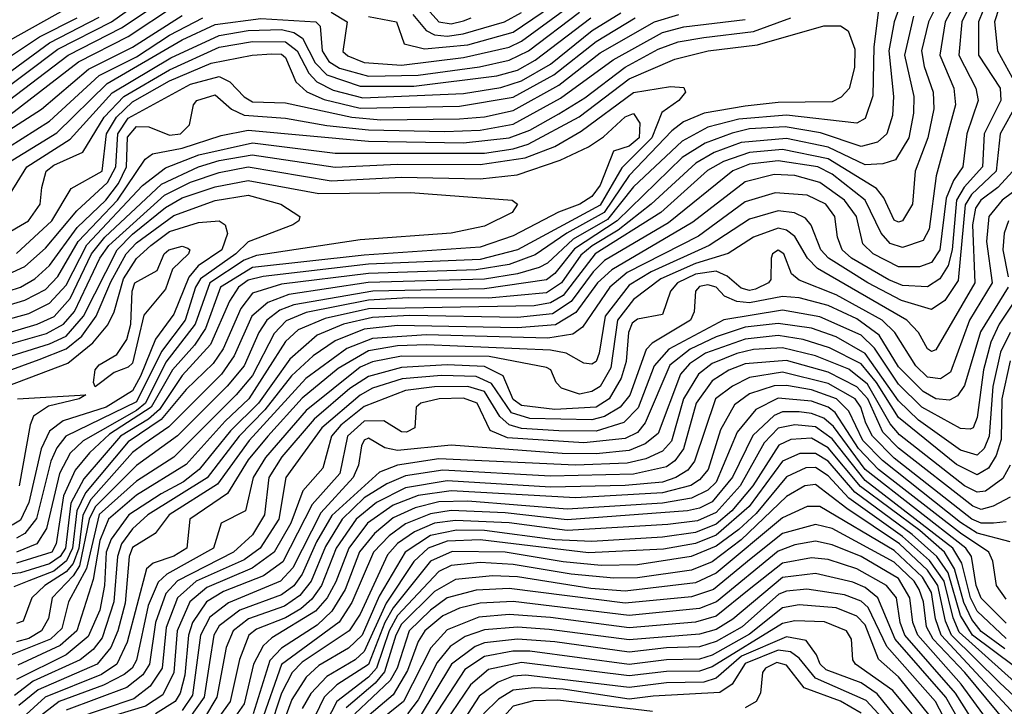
# Model space of a CAD drawing. Extents: x 501367 to 657802, y 482273 to 547541.
# Tile 512 of 656: x 574423 to 576801, y 537323 to 538980. Entities that reach past the tile are written whole.
import ezdxf

# ---------------------------------------------------------------- set-up
doc = ezdxf.new("R2010")
doc.units = 0

msp = doc.modelspace()

# ---------------------------------------------------------------- linework, layer by layer
at = {"layer": '0CON20XD'}
for points in [[(574398.8, 538931.2), (574775, 539141.3), (574853.8, 539166.2), (574915, 539175.5), (575135, 539179.2), (575326.8, 539166.8)], [(576770.7, 539185), (576657.8, 538975), (576644.7, 538895), (576678.8, 538815), (576682.9, 538775), (576636.5, 538603.5), (576619.4, 538475), (576605, 538447.6), (576555, 538430.1), (576525, 538439.9), (576503.3, 538465), (576464.9, 538545), (576385, 538607.5), (576350.2, 538625), (576255, 538639.7), (576185, 538631.4), (576145, 538615.1)], [(576779.9, 539145), (576698.4, 538975), (576691.3, 538895), (576732.4, 538815), (576737.6, 538785), (576710.3, 538705), (576700.4, 538625), (576677.9, 538592.1), (576660.5, 538549.5), (576645.3, 538425), (576625, 538394.3), (576596, 538384), (576545, 538383.4), (576484, 538415), (576459.3, 538439.3), (576443.4, 538505), (576414.9, 538545), (576355, 538587.2), (576295, 538604.5), (576245, 538606.7), (576175, 538589.2), (576048.6, 538491.4), (575853.3, 538376.7), (575818, 538345), (575766.2, 538273.8), (575716.6, 538243.4), (575625, 538236.4), (575335, 538242.4), (575255, 538233.6), (575184.5, 538205.5), (575131.3, 538168.7), (575079.3, 538120.7), (575015, 538038.5), (574952.8, 537975), (574875.5, 537874.5), (574732.2, 537785), (574695, 537751.8), (574668.6, 537715), (574658.9, 537685), (574650.1, 537575), (574621.9, 537488.1), (574599.9, 537460.1), (574568.8, 537435), (574455, 537383.7), (574410.7, 537349.3)], [(576790.8, 539105), (576738.7, 538975), (576738.8, 538895), (576790.4, 538815), (576792.4, 538785), (576752, 538705), (576747.7, 538625), (576704, 538576), (576685.1, 538545), (576674.6, 538425), (576665, 538387), (576644.8, 538355.2), (576615, 538335.7), (576555, 538339.1), (576522, 538352), (576432.1, 538405), (576409.5, 538425), (576398.1, 538455), (576391.5, 538505), (576369.4, 538535), (576325, 538556.7), (576247.3, 538562.7), (576175, 538540.6), (576061.9, 538458.1), (575890.2, 538369.8), (575848.2, 538335), (575781.9, 538238.1), (575758.6, 538221.4), (575698, 538212), (575405, 538219.7), (575275, 538211), (575213, 538187), (575114.2, 538114.2), (574977.1, 537965), (574900.8, 537859.2), (574783.8, 537785), (574749.9, 537740.1), (574695, 537706.4), (574687.5, 537685), (574677.6, 537572.4), (574660, 537505), (574642.8, 537465), (574609.6, 537425), (574467.1, 537362.9), (574420.8, 537325)], [(574355, 538789.1), (574515, 538908.8), (574644.6, 538975.4), (574785, 539074.9)], [(575265, 538988.1), (575333.1, 538975), (575351.7, 538921.7), (575400.3, 538910.3), (575505, 538919.6), (575615, 538950.5), (575802.3, 539077.7)], [(576809, 539075), (576777.4, 538975), (576784.7, 538905), (576828.4, 538825)], [(574378.2, 538771.8), (574539.6, 538895), (574669, 538961), (574815, 539059)], [(576503.5, 539056.5), (576485.6, 538915), (576483.5, 538796.5), (576465, 538741.8), (576445, 538730.8), (576275, 538750.2), (576160, 538740), (576085, 538720.5), (576022.7, 538687.3), (575905, 538577.1), (575842.2, 538497.8), (575759.8, 538450.2), (575697.2, 538392.8), (575677.5, 538382.5), (575625, 538366.6), (575545, 538354.2), (575264.3, 538345.7), (575072.8, 538317.2), (575022.4, 538297.6), (574983.3, 538265), (574941.2, 538168.8), (574910.4, 538125), (574782.7, 537997.3), (574723.1, 537956.9), (574695, 537935.8), (574595, 537822.4), (574575.5, 537784.5), (574565.3, 537705), (574551.9, 537668.1), (574535, 537647.3), (574483.8, 537615), (574451.9, 537585), (574431.1, 537528.9), (574415, 537523.1)], [(576643.1, 539026.9), (576617.3, 538975), (576601.1, 538905), (576607.2, 538867.2), (576628.6, 538805), (576630.3, 538765), (576616, 538695), (576585.4, 538615), (576579.4, 538535), (576555.1, 538494.9), (576545, 538491.6), (576535, 538496.5), (576510.1, 538550.1), (576492.5, 538572.5), (576375, 538644.2), (576265, 538666.9), (576185, 538660.1), (576122.2, 538637.8), (576083.7, 538616.3), (575971.3, 538515), (575812.7, 538415), (575735, 538314.6), (575705, 538296.5), (575665, 538289.7), (575265, 538282.2), (575160.7, 538259.3), (575095, 538231.9), (575065, 538203.6), (574976.6, 538065), (574918.8, 538011.2), (574825, 537906.4), (574705, 537832.6), (574637.1, 537775), (574616.6, 537723.4), (574600.5, 537629.5), (574561, 537505), (574520.3, 537469.7), (574418, 537422)], [(574399.3, 538750.7), (574565, 538878.4), (574685, 538939.8), (574796.4, 539013.6)], [(576549.1, 539015), (576534.7, 538975), (576521.5, 538905), (576533.4, 538795), (576531, 538749), (576516.8, 538705), (576494.2, 538685), (576455, 538673.9), (576357.2, 538707.2), (576271.7, 538721.7), (576185, 538716.5), (576143.3, 538706.7), (576078, 538682), (576022.5, 538647.5), (575865.6, 538494.4), (575763, 538427), (575715, 538368), (575695, 538352), (575545, 538330.6), (575275.4, 538325.4), (575085, 538292.2), (575050.8, 538279.2), (575019.7, 538255), (575000.3, 538225), (574965.3, 538145), (574924.2, 538095.8), (574804, 537976), (574705, 537904.3), (574605.4, 537804.6), (574590.9, 537775), (574567.6, 537662.4), (574552.1, 537637.9), (574501.5, 537585), (574492.1, 537535), (574475.6, 537505), (574445, 537486.6), (574415, 537478.9)], [(575175, 538998.7), (575213.4, 538975), (575203.6, 538903.6), (575215, 538893), (575255, 538876.9), (575345, 538870.7), (575495, 538889.2), (575605, 538914.3), (575635, 538928.3), (575748.5, 539011.5)], [(575392.6, 539022.6), (575435.3, 538975), (575465, 538970.2), (575495, 538977.5), (575512.8, 538985)], [(574265, 538306.2), (574435, 538384.4), (574485, 538428.5), (574561.1, 538518.9), (574635, 538587.6), (574654.9, 538625), (574659.9, 538705), (574685, 538742.5), (574835.6, 538825), (574905, 538842.9), (574930.5, 538830.5), (574965, 538794), (574985, 538782), (575065, 538779.2), (575225, 538744.7), (575295, 538738.9), (575485, 538741), (575545, 538746), (575615, 538761.1), (575725, 538822.1), (575825, 538900.2), (575955.9, 538975), (576015, 538992.7)], [(574316.8, 538663.2), (574475.9, 538764.1), (574589.1, 538860.9), (574695, 538914), (574815, 538990.2)], [(574317.4, 538837.4), (574471, 538939), (574561.3, 538985)], [(574328.9, 538631.1), (574495, 538735.1), (574615, 538845.4), (574705, 538890.7), (574785, 538942.9), (574865, 538985.1)], [(574335, 538306.1), (574425, 538334.4), (574459.4, 538355), (574495, 538387), (574561.4, 538478.6), (574630.5, 538545), (574661.3, 538585), (574680.9, 538625), (574683.5, 538696.5), (574705, 538722.7), (574735, 538721.8), (574785, 538701.2), (574811.1, 538705), (574833.3, 538726.7), (574842.4, 538775), (574850.7, 538785), (574895, 538798.5), (574934.1, 538764.1), (574965, 538749.9), (575065, 538742.5), (575165, 538724.6), (575265, 538714.1), (575449.6, 538710.4), (575535, 538713.7), (575615, 538728.3), (575729.2, 538790.8), (575856.5, 538883.5), (575975, 538949.3), (576027.2, 538962.8), (576175, 538980.4)], [(574344.2, 538275.8), (574435, 538303.1), (574485, 538328.9), (574515, 538360.4), (574564.4, 538445), (574659.4, 538545), (574726.1, 538643.9), (574743.4, 538656.6), (574815, 538669.8), (574909.1, 538700.9), (574975, 538713.6), (575265, 538686.7), (575495, 538682.8), (575605.2, 538694.8), (575655, 538713.3), (575725, 538752.8), (575788.1, 538791.9), (575885, 538866), (575965, 538909.5), (576013.5, 538926.5), (576075, 538936.9), (576195, 538951.5), (576285.4, 538984.6)], [(574381.8, 538458.2), (574444.5, 538495), (574472.2, 538535), (574476.2, 538575), (574486.7, 538615), (574505, 538629.1), (574575, 538660.4), (574626.5, 538745), (574674.3, 538795), (574785, 538859.5), (574905, 538913.6), (574985, 538927.6), (575065, 538926.7), (575092.9, 538905), (575120.8, 538850.8), (575140.2, 538830.2), (575180.3, 538810.3), (575251.7, 538791.7), (575495, 538802), (575585, 538816.6), (575635, 538832.8), (575705, 538873.3), (575805.5, 538954.5), (575875, 538997.1)], [(574385, 538628.8), (574512.9, 538707.1), (574633.8, 538826.2), (574815, 538931.4), (574895, 538968.5), (575005, 538982.8), (575138, 538975), (575148.5, 538965), (575153.5, 538905), (575169.6, 538879.6), (575195, 538863), (575265, 538843.8), (575385, 538846.5), (575533.4, 538866.6), (575605, 538882.8), (575651.4, 538905), (575775, 538998.2)], [(576581.5, 538988.5), (576559.7, 538895), (576582, 538795), (576581.6, 538755), (576570, 538695), (576537.6, 538642.4), (576507.6, 538632.4), (576465, 538629.9), (576375, 538672.6), (576275, 538693.2), (576165, 538683.8), (576100.4, 538659.6), (576055.8, 538634.2), (575947.6, 538535), (575867.9, 538472.1), (575805.2, 538434.8), (575778.1, 538411.9), (575731.5, 538345), (575695, 538320.8), (575555, 538308.4), (575361, 538309), (575265, 538303.4), (575115, 538273.6), (575066.2, 538253.8), (575037.5, 538222.5), (574985, 538121.5), (574945.9, 538075), (574795, 537924), (574705, 537866.2), (574615, 537785.9), (574584.6, 537655.4), (574541, 537575), (574525, 537510.7), (574497.6, 537485), (574388.7, 537441.3)], [(574391.4, 538848.6), (574495, 538924.5), (574615, 538986.7)], [(574399.7, 538560.3), (574439.9, 538625), (574545, 538691.7), (574646.5, 538803.5), (574788.2, 538888.2), (574905, 538942.2), (574975, 538954.2), (575055, 538956.8), (575085, 538949.6), (575105.8, 538935.8), (575136.4, 538876.4), (575165, 538847), (575245, 538819.7), (575375, 538819.7), (575574.9, 538845.1), (575625, 538858.6), (575667.7, 538882.3), (575801.9, 538985)], [(574415, 538416.2), (574500.5, 538495), (574547, 538573), (574622.4, 538615), (574632.8, 538705), (574657, 538745), (574695, 538782), (574785, 538832.4), (574885, 538875.1), (574984.2, 538895), (575032.1, 538897.9), (575055, 538897.1), (575065, 538888.9), (575089.9, 538829.9), (575116, 538806), (575157.8, 538787.8), (575245, 538767.1), (575485, 538771.3), (575615, 538793.2), (575713.2, 538846.8), (575815, 538927.6), (575909, 538985)], [(575372.6, 538992.6), (575404.2, 538954.2), (575425, 538943.7), (575455, 538940.7), (575493.9, 538946.1), (575593.5, 538975), (575635, 538997.3)], [(574345, 538243.8), (574445, 538271.2), (574495, 538295.7), (574535, 538339.5), (574585, 538436.9), (574719.6, 538580.4), (574775, 538623), (574855.8, 538654.2), (574985, 538683.3), (575185, 538658.1), (575545, 538658.3), (575615, 538668.2), (575650.5, 538679.5), (575774.3, 538745.7), (575895, 538837.5), (576005.4, 538885), (576085.6, 538905), (576205, 538919.4), (576365, 538965.8), (576405, 538965.8), (576423.5, 538953.5), (576439.5, 538909.5), (576438.8, 538865), (576425.8, 538814.2), (576406.7, 538793.3), (576385, 538782.1), (576255, 538780.3), (576175, 538771.6), (576075.7, 538754.3), (576026.1, 538733.9), (575997.8, 538712.2), (575895, 538603.9), (575834.5, 538515), (575744.6, 538465.4), (575667.4, 538412.6), (575605, 538389.5), (575525, 538376.7), (575265, 538367.9), (575055, 538341.9), (574985, 538319.9), (574956.9, 538283.1), (574913.9, 538186.1), (574889.8, 538150.2), (574825, 538088), (574764.9, 538015), (574685, 537961.4), (574581.7, 537838.3), (574560.7, 537795), (574550.6, 537705), (574535.8, 537674.2), (574505, 537649.4), (574445, 537625.7), (574408.4, 537611.6)], [(574318.2, 538201.8), (574464.7, 538245.3), (574506.4, 538263.6), (574545, 538307.7), (574596.2, 538415), (574628.4, 538455), (574765, 538583.3), (574855, 538625.1), (574905, 538640.8), (574984.3, 538654.3), (575185, 538624.2), (575335, 538631.5), (575535, 538630.4), (575643.3, 538646.7), (575715.6, 538674.4), (575779.1, 538710.9), (575905, 538804.9), (575995, 538819.2), (576026.9, 538816.9), (576030.8, 538805), (576014.4, 538785), (575974, 538756), (575949.7, 538695), (575877.4, 538622.6), (575825, 538532.9), (575625, 538424.4), (575535, 538401.6), (575265, 538390.2), (575010.5, 538360.5), (574975, 538351.9), (574951.4, 538335), (574929.2, 538300.8), (574883.5, 538196.5), (574815, 538121.2), (574760.2, 538039.8), (574734.2, 538015.8), (574666.4, 537975), (574577.6, 537872.4), (574546.7, 537813.3), (574533.1, 537705), (574520.6, 537685), (574495, 537666.6), (574425, 537645.2), (574263.6, 537625)], [(576831.6, 538778.4), (576790.4, 538705), (576781.5, 538615), (576721.9, 538558.1), (576706.5, 538533.5), (576689, 538351), (576657.1, 538302.9), (576625, 538280.6), (576552.2, 538302.2), (576470.8, 538345), (576375.9, 538405), (576358, 538425), (576334.7, 538484.7), (576321, 538501), (576294.3, 538514.3), (576255, 538519.1), (576185, 538498.8), (576088.3, 538435), (575948, 538372), (575895, 538339.5), (575837.1, 538265), (575822.6, 538175), (575815, 538155.4), (575805, 538148.9), (575785, 538150.9), (575742.5, 538175), (575705, 538182.5), (575405, 538195.4), (575335, 538192.8), (575265, 538181.3), (575191.8, 538138.2), (575105, 538066.5), (575021.8, 537975), (574975, 537917.7), (574925, 537836.8), (574833.5, 537775), (574826.2, 537705), (574795, 537685.7), (574745, 537668.6), (574729.5, 537655), (574682.3, 537477.7), (574657.4, 537425), (574620.2, 537399.8), (574484.1, 537345), (574429.7, 537295)], [(574335, 538179.8), (574487.3, 538222.7), (574528.6, 538245), (574555, 538276.1), (574616.8, 538405), (574638.2, 538435), (574772.9, 538557.1), (574835, 538588), (574905, 538611.1), (574975, 538625.1), (575175, 538591.6), (575345, 538599.8), (575535, 538596.1), (575624.5, 538605.5), (575728.5, 538641.5), (575796.5, 538673.5), (575832.4, 538697.6), (575885, 538746.2), (575905, 538754.2), (575920.8, 538730.8), (575918.9, 538695), (575895, 538675.1), (575857.1, 538662.9), (575825, 538580.5), (575805, 538553.8), (575776, 538535), (575723.9, 538516.1), (575615, 538458.9), (575535, 538431.2), (575255, 538412.3), (574985, 538382.4), (574907.5, 538335), (574871.5, 538235), (574845.3, 538194.7), (574792, 538135), (574740.7, 538045), (574640, 537980), (574591.3, 537935), (574557, 537893), (574528.9, 537831.1), (574511.2, 537715), (574500.5, 537695), (574415, 537668.8)], [(576145, 538615.1), (575989.9, 538490.1), (575835, 538399), (575807.9, 538372.1), (575755, 538299.9), (575709.8, 538270.2), (575625, 538261.5), (575365, 538266.2), (575275, 538261.3), (575204.5, 538245.5), (575140.9, 538219.1), (575075, 538161), (574999.6, 538055), (574931.7, 537988.3), (574856.1, 537895), (574818.6, 537865), (574764.2, 537835.8), (574686.7, 537785), (574643.9, 537726.1), (574632.1, 537695), (574627.5, 537615), (574616, 537555), (574588.3, 537491.7), (574535, 537447.6), (574415, 537387.8)], [(576821.1, 538615), (576784.8, 538575.2), (576744.3, 538545), (576731.3, 538525), (576723.8, 538485), (576729.5, 538345), (576635, 538183.5), (576625, 538179.7), (576615, 538186), (576593.9, 538225), (576565.4, 538255.4), (576349.9, 538379.9), (576325.8, 538405), (576295, 538456.8), (576275, 538472.4), (576255, 538477.1), (576194.7, 538455), (576134.2, 538415.8), (576055, 538391.8), (575971.4, 538355), (575905, 538305.3), (575866.4, 538255), (575850.4, 538139.6), (575824.5, 538095), (575805, 538082.8), (575775, 538076.3), (575731.2, 538091.2), (575718.2, 538105), (575705.9, 538135), (575695, 538140.6), (575557, 538167), (575345, 538168), (575275, 538154.3), (575245, 538141.3), (575115, 538036.7), (575016.3, 537923.7), (574986.6, 537875), (574968.4, 537795), (574909.6, 537765), (574891.1, 537705), (574778.2, 537641.8), (574757, 537623), (574733.3, 537566.7), (574705, 537434.7), (574694.4, 537415), (574675, 537399.8), (574625.6, 537374.4), (574517.9, 537335), (574465, 537293.6)], [(576876.8, 538605), (576795.9, 538545), (576763.3, 538505), (576757.8, 538445), (576771.2, 538345), (576716.5, 538255), (576670.5, 538129.5), (576646.4, 538113.6), (576615, 538117.8), (576587, 538145), (576536.1, 538225), (576505.9, 538255), (576395, 538315.9), (576305, 538351.7), (576287, 538367), (576268, 538415), (576255, 538424.2), (576240.8, 538415), (576237.5, 538405), (576236.6, 538353.4), (576231.4, 538345), (576199.8, 538330.2), (576185, 538326.9), (576165, 538332), (576131.6, 538361.6), (576105, 538373.1), (576055, 538365.7), (576011.3, 538345), (575994.2, 538325), (575975, 538268.5), (575915, 538257.2), (575902.2, 538247.8), (575893.2, 538225), (575887.3, 538155), (575875.2, 538114.8), (575846.2, 538065), (575815.2, 538044.8), (575715, 538039.7), (575635, 538049), (575615, 538063.6), (575590.7, 538120.7), (575545, 538142.9), (575455, 538147), (575345, 538141.2), (575265, 538119.3), (575220.2, 538089.8), (575134.1, 538015.9), (575056.2, 537925), (575024.5, 537875), (575014, 537785), (574985, 537736.9), (574939.6, 537695), (574804, 537626), (574775.4, 537595), (574751, 537525), (574736.3, 537425), (574720.6, 537399.4), (574681.6, 537368.4), (574535, 537313.7)], [(574335, 538147.7), (574495, 538197.6), (574535, 538216.5), (574577, 538265), (574658.3, 538425), (574695, 538462.7), (574775, 538527.1), (574815, 538550.5), (574895, 538576.7), (574975, 538592.2), (575145, 538560.7), (575367, 538563), (575612, 538545), (575625.4, 538535), (575612.5, 538515), (575545, 538482.3), (575465, 538465.1), (575245, 538448.7), (574995, 538411), (574965, 538400.1), (574881.9, 538345), (574846.7, 538245), (574776, 538154), (574726.6, 538055), (574705, 538036.7), (574575.8, 537964.2), (574545, 537933.7), (574518.9, 537885), (574487.5, 537752.5), (574464.5, 537715), (574415, 537695.1)], [(574335, 538111.4), (574469.6, 538160.4), (574535, 538185.7), (574573.3, 538216.7), (574607.9, 538265), (574642.6, 538347.4), (574679.8, 538415), (574705, 538441.6), (574795, 538507.4), (574895, 538544.1), (574975, 538556.9), (575053.9, 538535), (575099.4, 538505), (575097.1, 538495), (575082.2, 538485), (574975, 538444.1), (574944.9, 538415), (574859.8, 538355), (574847.7, 538335), (574822.7, 538255), (574765, 538179.5), (574705, 538057.7), (574534.1, 537975), (574512.8, 537947.2), (574498.1, 537915), (574463.5, 537776.5), (574435, 537739.9), (574415, 537728.5)], [(574345, 538077.7), (574539, 538151), (574599.6, 538200.4), (574635.9, 538244.1), (574651.2, 538275), (574673.7, 538355), (574705, 538403.8), (574739.4, 538435), (574785, 538468.9), (574855, 538490.5), (574905, 538494.7), (574919.1, 538485), (574924.4, 538464.4), (574911.1, 538425), (574854.2, 538385.8), (574831.4, 538358.6), (574795, 538269.2), (574750.6, 538209.4), (574715, 538119.6), (574695, 538084.6), (574631.4, 538045), (574527.7, 538012.3), (574495, 537987), (574475.1, 537944.9), (574444.6, 537815), (574425, 537772.1), (574405, 537759.9)], [(576810.6, 538495), (576800.8, 538465), (576797.2, 538425), (576809.9, 538359.9)], [(574605, 538093.8), (574600.8, 538105), (574605.4, 538135), (574615, 538146.9), (574657.6, 538172.4), (574681.4, 538208.6), (574691.2, 538245), (574694.2, 538325), (574701, 538345), (574755.2, 538374.8), (574772.1, 538415), (574782.9, 538425), (574815, 538433.9), (574829.2, 538429.2), (574833.9, 538425), (574830.5, 538415), (574791.6, 538378.4), (574775, 538329.6), (574722.9, 538267.1), (574695, 538151.1), (574685, 538141.4), (574651.1, 538128.9), (574605, 538093.8)], [(576810, 538335), (576742.9, 538227.1), (576705, 538097.5), (576687.4, 538072.6), (576668, 538062), (576635, 538065.1), (576605, 538082.6), (576545, 538142.4), (576498.6, 538218.6), (576445, 538258.3), (576375, 538290.7), (576305, 538309.1), (576265, 538312.4), (576185, 538297.2), (576155, 538300.2), (576125, 538312.7), (576104.7, 538335), (576085, 538340), (576065, 538336.4), (576054.7, 538325.3), (576052, 538275), (576042.6, 538255), (575950.7, 538199.3), (575935.9, 538184.1), (575896.3, 538073.7), (575873, 538045), (575835, 538022.4), (575805, 538014.2), (575655, 538018.1), (575611, 538031), (575562.2, 538102.2), (575525, 538119.4), (575441.3, 538121.3), (575346.6, 538113.4), (575275, 538090.7), (575245, 538074.3), (575152.7, 537995), (575065.4, 537875), (575048.6, 537775), (575003.9, 537705), (574965, 537676.7), (574849.3, 537625), (574803.8, 537585), (574776.6, 537513.4), (574766.7, 537415), (574738.1, 537371.9), (574698.5, 537341.5), (574555, 537292.5)], [(576841.6, 538325), (576788.5, 538245), (576768.4, 538201.6), (576750.9, 538135), (576735, 538020), (576725.3, 537995), (576718.4, 537991.6), (576695, 537993.3), (576601.8, 538045), (576545, 538100.3), (576487.3, 538187.3), (576455, 538218.5), (576355, 538263.2), (576265, 538278.9), (576123.8, 538256.2), (575990.7, 538185), (575954.8, 538145.2), (575916.5, 538043.5), (575881.6, 538008.4), (575815, 537987.2), (575725, 537988.1), (575635, 537993.7), (575605, 538002.5), (575582.1, 538022.2), (575545, 538083), (575505, 538094.7), (575425, 538094.1), (575354.6, 538085.4), (575255, 538046.7), (575198.6, 538001.4), (575176.2, 537975), (575155, 537897.6), (575106.5, 537843.5), (575077.5, 537765), (575037.7, 537695), (574983.9, 537656.1), (574875, 537610.2), (574833.4, 537575), (574803.4, 537505), (574794.9, 537405), (574768.9, 537351.1), (574726.4, 537323.6), (574615, 537289.8)], [(576815, 538225.5), (576791.9, 538178.1), (576772.8, 538095), (576764.5, 537975), (576752.1, 537945), (576735, 537929.2), (576695, 537941.1), (576593.8, 538013.8), (576545, 538060.2), (576465, 538174.9), (576395, 538214.7), (576335, 538235.9), (576255, 538247.2), (576175, 538238.3), (576104.9, 538214.9), (576042.1, 538185), (575993.3, 538146.7), (575933.1, 538006.9), (575915, 537983.6), (575885, 537969.5), (575785, 537958.8), (575601.3, 537971.3), (575558.8, 537988.8), (575528, 538055), (575495, 538066.4), (575436, 538065), (575391.8, 538055), (575380.5, 538045), (575377.1, 537995), (575356.7, 537985), (575345, 537985.4), (575302.4, 538012.4), (575255, 538011), (575214.5, 537975), (575195.8, 537885), (575129.5, 537810.5), (575058.2, 537671.8), (575011.7, 537638.3), (574915, 537599.8), (574874.4, 537575), (574839.9, 537525), (574830.4, 537495), (574822, 537398), (574810.3, 537355), (574798.4, 537335), (574751, 537305)], [(576815, 538156.8), (576794.8, 538065.2), (576792.9, 537967.1), (576781.2, 537928.8), (576762.4, 537897.6), (576735, 537882.1), (576685, 537906.3), (576545, 538020.1), (576491.7, 538105), (576455, 538149.3), (576378.5, 538188.5), (576315, 538208.7), (576255, 538217.7), (576175, 538209.4), (576079.3, 538175), (576040.4, 538149.6), (576018.5, 538125), (575965, 537981.2), (575933.8, 537956.2), (575895, 537940.2), (575815, 537932.3), (575733.2, 537933.2), (575465, 537953.1), (575335, 537940.3), (575305, 537947.1), (575265, 537970.2), (575255, 537965.6), (575248.3, 537951.7), (575241.3, 537905), (575228.2, 537875), (575149.9, 537790.1), (575082.5, 537657.6), (575052.7, 537625), (574926.8, 537573.2), (574882.1, 537537.9), (574859.5, 537495), (574839.8, 537350.3), (574815, 537313.1)], [(576814.7, 537905), (576796.9, 537873.1), (576755, 537842.2), (576735, 537839.7), (576705, 537854.9), (576548, 537978), (576524.9, 538004.9), (576470.7, 538100.7), (576425, 538136.8), (576345, 538169.3), (576265, 538188.4), (576195, 538184.2), (576155, 538174.2), (576095, 538150.8), (576062.3, 538125), (576026.1, 538065), (575996.7, 537963.3), (575975, 537938.5), (575935, 537920), (575890, 537910), (575765, 537905.3), (575435, 537920.5), (575334.9, 537905.1), (575291.6, 537888.4), (575176.4, 537783.6), (575139.8, 537720.2), (575105, 537641.6), (575085, 537614), (575055, 537591.9), (574954.9, 537555.1), (574905, 537517.3), (574891.9, 537495), (574881.2, 537428.8), (574868, 537345), (574832.9, 537295)], [(576815, 537828.1), (576774.1, 537805.9), (576745, 537798.2), (576725, 537806.2), (576545, 537946.3), (576507.3, 537985), (576471.4, 538065), (576445, 538094.1), (576375, 538129.6), (576275, 538157.7), (576175, 538149.9), (576135.6, 538134.4), (576095, 538108.3), (576056.7, 538055), (576025.6, 537944.4), (576005, 537915.4), (575985, 537900.8), (575905, 537883.4), (575705, 537878.8), (575445, 537893.1), (575355, 537879), (575309.9, 537860.1), (575255, 537826), (575202, 537775), (575161, 537709), (575126.6, 537625), (575099.7, 537590.3), (575062.3, 537565), (574975.6, 537534.4), (574938.2, 537505), (574921.5, 537465), (574899.2, 537345), (574869.2, 537295)], [(576805, 537768.5), (576774.8, 537765.2), (576745, 537765.2), (576722.4, 537775), (576535, 537921.8), (576482.1, 537975), (576466.6, 538006.6), (576453.9, 538045), (576440.4, 538065), (576375, 538102.5), (576265, 538129.2), (576185, 538116.7), (576144.1, 538095.9), (576102.9, 538065), (576052.4, 537915), (576036.7, 537893.3), (576007.8, 537875), (575975, 537864), (575885, 537856.2), (575705, 537852.3), (575455, 537867.2), (575355, 537850.3), (575284.6, 537815), (575235.6, 537775), (575187, 537705), (575152, 537615), (575128.2, 537581.8), (575101.6, 537558.4), (575065, 537537), (574995, 537509.2), (574976, 537495), (574953.6, 537436.4), (574931.2, 537335), (574886.5, 537273.5)], [(576815, 537720.4), (576735, 537741.1), (576695, 537766.5), (576506.4, 537916.4), (576459.3, 537965), (576425, 538035.4), (576395.4, 538065), (576335, 538087.3), (576275, 538097.7), (576245, 538096.3), (576185, 538077.5), (576149, 538051), (576115, 537990.5), (576085.5, 537895), (576065, 537869.3), (576043.8, 537856.2), (575975, 537838.1), (575765, 537826.1), (575465, 537842.9), (575385, 537831.7), (575325, 537808.5), (575262.9, 537765), (575217.7, 537705), (575186.6, 537623.4), (575165.4, 537584.5), (575137.2, 537552.8), (575031.7, 537488.3), (575011.1, 537468.9), (574987.2, 537425), (574965, 537328.8), (574919.9, 537265)], [(574417.9, 538065), (574582.5, 538075), (574566.2, 538065), (574492.5, 538047.5), (574456.5, 538023.5), (574447.8, 538002.2), (574421.3, 537855)], [(576805, 537581.3), (576781.7, 537615), (576773.1, 537673.1), (576763.4, 537695), (576695, 537741), (576496.7, 537895), (576448.3, 537945), (576392, 538032), (576375, 538045.1), (576335, 538059.8), (576255, 538066.5), (576200.4, 538039.6), (576155.5, 537984.5), (576105, 537863.7), (576085, 537844.4), (576045, 537825.5), (575975, 537813.5), (575745, 537799.1), (575505, 537818.4), (575435, 537816.8), (575377.6, 537802.4), (575325, 537777.7), (575279.5, 537740.5), (575243.9, 537696.1), (575208.6, 537605), (575177, 537553), (575140.9, 537519.1), (575055, 537463.6), (575026.7, 537433.3), (574986.6, 537305)], [(576805, 537523.5), (576745, 537583.8), (576733, 537615), (576721.2, 537685), (576707.8, 537705), (576465.1, 537895), (576388.5, 537998.5), (576365, 538018.3), (576335, 538030.1), (576305, 538033.7), (576265, 538033.5), (576244.7, 538025.3), (576193.3, 537976.7), (576144.2, 537875.8), (576095, 537816.6), (576065, 537801.2), (576035.4, 537794.6), (575745, 537773), (575595, 537790.2), (575465, 537795.5), (575415, 537788), (575355, 537763.2), (575315.2, 537734.8), (575277.2, 537695), (575225, 537573.5), (575194.2, 537525.8), (575055, 537423.8), (575005.7, 537284.3)], [(576805, 537487), (576735, 537552.4), (576719.4, 537585), (576698.2, 537668.2), (576676.1, 537705), (576465, 537868.2), (576385, 537968.4), (576345, 537997.8), (576295, 538002.4), (576255, 537994.2), (576221.2, 537958.8), (576162.7, 537855), (576105, 537791), (576059.6, 537770.4), (575988.4, 537761.6), (575745, 537747.7), (575605, 537766), (575475, 537771.9), (575425, 537765.1), (575376.2, 537743.8), (575335, 537716.1), (575311.1, 537688.9), (575244.9, 537545.1), (575218.7, 537505), (575105, 537429.4), (575080.7, 537405), (575055.4, 537354.6), (575025.6, 537264.4)], [(576801.9, 537461.9), (576745, 537504), (576722.3, 537532.4), (576703.4, 537573.4), (576680.7, 537655), (576656.6, 537695), (576597, 537747), (576453.3, 537853.3), (576375, 537946.6), (576335, 537970.1), (576285, 537966.8), (576256.5, 537953.5), (576193.3, 537855), (576142.6, 537795), (576105, 537762.3), (576055, 537742.4), (575975, 537731.2), (575805, 537720.9), (575715.1, 537725.1), (575545, 537747.6), (575477.8, 537747.8), (575415, 537735.6), (575354.1, 537695), (575291, 537589), (575250.2, 537495), (575216.6, 537463.4), (575145, 537421.3), (575115, 537393.5), (575080.4, 537339.6), (575042.4, 537237.6)], [(576825, 537418.9), (576724.1, 537495), (576695, 537542), (576665.2, 537645.2), (576638, 537685), (576578, 537738), (576439.8, 537839.8), (576375, 537914.4), (576345, 537933.6), (576307.1, 537932.9), (576265, 537915.1), (576184.4, 537805.6), (576105, 537736.2), (576055, 537716.2), (575977.3, 537702.7), (575796.4, 537693.6), (575535, 537724.5), (575455, 537721.4), (575409.5, 537705), (575375, 537672.2), (575308, 537572), (575255, 537455.1), (575232.8, 537435), (575164.7, 537395.3), (575125.7, 537354.3), (575105, 537318)], [(576825, 537382.3), (576692.1, 537502.1), (576676.9, 537536.9), (576655.4, 537625), (576620.2, 537675), (576555, 537732.9), (576425.3, 537825.3), (576375, 537879.6), (576345, 537899.5), (576321.3, 537898.7), (576275, 537876.7), (576201.6, 537788.4), (576159.9, 537750.1), (576105, 537709.9), (576044.7, 537684.7), (575915, 537664.9), (575826.9, 537663.1), (575735, 537671.5), (575595.7, 537695), (575467, 537697)], [(576862.5, 537312.5), (576789.1, 537380.9), (576673, 537495), (576658.5, 537528.5), (576639.9, 537615), (576615, 537651.6), (576548, 537715), (576420.3, 537800.3), (576345, 537858.3), (576318.8, 537855), (576275, 537829.3), (576165.1, 537724.9), (576095, 537672), (576045, 537652), (575915, 537633), (575857.6, 537632.4), (575755, 537642), (575615, 537665.4), (575535, 537670.1), (575465, 537663.1), (575435, 537648.4), (575335, 537541.9), (575315.3, 537505), (575284.7, 537415), (575265, 537393.2), (575188.4, 537335), (575137.5, 537235)], [(576849, 537279), (576648.2, 537495), (576634.2, 537534.2), (576625, 537597.8), (576603.2, 537635), (576535, 537699.5), (576355, 537805.4), (576325, 537805.6), (576265, 537777.8), (576105, 537644.1), (576055, 537621.2), (575885, 537601.2), (575802.6, 537607.4), (575625, 537635.8), (575565, 537637.9), (575475, 537628.9), (575425, 537600), (575345, 537521.2), (575331.1, 537495), (575304.1, 537405.9), (575281.2, 537378.8), (575211, 537319)], [(576885, 537187.9), (576705.4, 537405), (576629.2, 537485), (576612.5, 537515), (576605.4, 537575), (576595.1, 537605), (576582.7, 537625), (576535, 537670.7), (576385, 537752.4), (576345, 537762.1), (576265, 537740.4), (576189.8, 537680.2), (576098.4, 537605), (576045, 537586.9), (575885, 537571.7), (575605, 537607.4), (575525, 537603.2), (575455, 537584.5), (575415, 537555.4), (575363.4, 537505), (575334.2, 537415), (575317.5, 537385), (575232.1, 537305)], [(576763.9, 537283.9), (576696.5, 537376.5), (576591.6, 537495), (576579.5, 537525), (576572.5, 537585), (576545, 537631.3), (576455, 537684.7), (576385, 537713.2), (576345, 537721.6), (576295, 537713.2), (576255, 537697.4), (576105.6, 537575), (576065, 537558.8), (575895, 537542.1), (575615, 537576.2), (575535, 537571.9), (575485, 537559.7), (575445, 537541.1), (575401.2, 537505), (575385, 537479.4), (575359.1, 537409.1), (575325, 537350.7), (575245.9, 537284.1)], [(575467, 537697), (575415, 537673.3), (575325, 537560.7), (575304.8, 537525.2), (575265, 537424), (575189.1, 537375), (575158, 537345), (575100.2, 537225), (575055, 537160.7), (575013.5, 537136.5), (574868.3, 537081.7), (574825, 537055.7), (574805.5, 537035), (574776.5, 536975), (574763.5, 536846.5), (574736.3, 536783.7), (574708.4, 536765), (574556.2, 536703.8), (574382.4, 536657.6)], [(576749.6, 537249.6), (576682.7, 537355), (576560.5, 537495), (576549.4, 537525), (576540.1, 537585), (576516.3, 537615), (576445, 537654.6), (576375, 537677.4), (576335, 537681.7), (576265, 537668.5), (576184.8, 537605.2), (576105, 537540.7), (576055, 537526.3), (575895, 537512.7), (575705, 537537.5), (575605, 537544.3), (575532.1, 537537.9), (575455, 537507.8), (575415.4, 537464.6), (575349.7, 537335), (575255, 537258.2)], [(576730.4, 537220.4), (576659.7, 537345), (576537, 537485), (576495, 537584.9), (576465, 537610.1), (576435, 537622.4), (576345, 537643.6), (576265, 537633.7), (576145, 537533.4), (576105, 537508.5), (576065, 537496.9), (575895, 537483.2), (575701.4, 537508.6), (575625, 537514.2), (575545, 537507.9), (575498.7, 537491.3), (575462.2, 537467.8), (575430.9, 537429.1), (575385, 537338.9), (575359.7, 537305)], [(576702.1, 537205), (576634.2, 537335), (576517.3, 537467.3), (576471.7, 537561.7), (576455, 537576.7), (576415, 537592), (576324, 537606), (576275, 537600.9), (576256.6, 537593.4), (576167.5, 537515), (576105, 537479.5), (576065, 537466.6), (575985, 537464.5), (575895, 537453.6), (575715, 537478.8), (575625, 537485.1), (575545, 537476), (575522.6, 537467.4), (575465.8, 537425), (575387.8, 537295)], [(576625.3, 537295), (576545, 537394.2), (576497.1, 537437.1), (576465, 537520.1), (576445, 537540.6), (576395, 537561), (576305, 537568.3), (576265, 537560.5), (576185, 537497.3), (576095, 537446.9), (576065, 537437.1), (575985, 537435.5), (575895, 537424.2), (575655, 537455.9), (575613.9, 537456.1), (575545, 537443.6), (575498.3, 537411.7), (575406.9, 537273.1)], [(576578.2, 537305), (576531.3, 537361.3), (576441.6, 537425), (576435.3, 537435), (576431.5, 537485), (576419.6, 537505), (576366.8, 537526.8), (576295, 537529.2), (576265, 537523.1), (576095, 537418.4), (576065, 537408.2), (575985, 537407.3), (575895, 537396.3), (575635, 537428.9), (575555, 537412), (575511.7, 537375), (575419.9, 537240.1)], [(576565.3, 537265), (576493.4, 537353.4), (576455, 537379.7), (576370.9, 537410.9), (576355.7, 537425), (576347.1, 537447.1), (576322.1, 537482.1), (576275, 537490.6), (576166.1, 537443.9), (576105, 537390.9), (576075, 537381), (575985, 537379.7), (575895, 537368.3), (575645, 537398.4), (575615, 537395.9), (575578.7, 537381.3), (575532.5, 537347.5), (575461.8, 537238.2)], [(576505.5, 537295.5), (576466.8, 537336.8), (576345, 537390.8), (576305, 537439.5), (576284.4, 537454.4), (576255, 537458.7), (576175, 537426.2), (576143.6, 537376.4), (576113.8, 537356.2), (575952.7, 537347.3), (575895, 537340.6), (575735, 537364.3), (575665, 537367.5), (575615, 537361.8), (575579.3, 537340.7), (575543.2, 537305)], [(576455, 537306.3), (576405.3, 537335.3), (576317.6, 537367.6), (576275, 537422.4), (576251.3, 537428.7), (576224, 537415), (576216.9, 537405), (576212.3, 537355), (576201.2, 537335), (576175, 537319.6)], [(575950.9, 537310.9), (575722.4, 537337.6), (575664, 537336), (575615, 537323.8), (575561.2, 537265)]]:
    msp.add_lwpolyline(points, dxfattribs=at)

doc.saveas('drawing.dxf')
